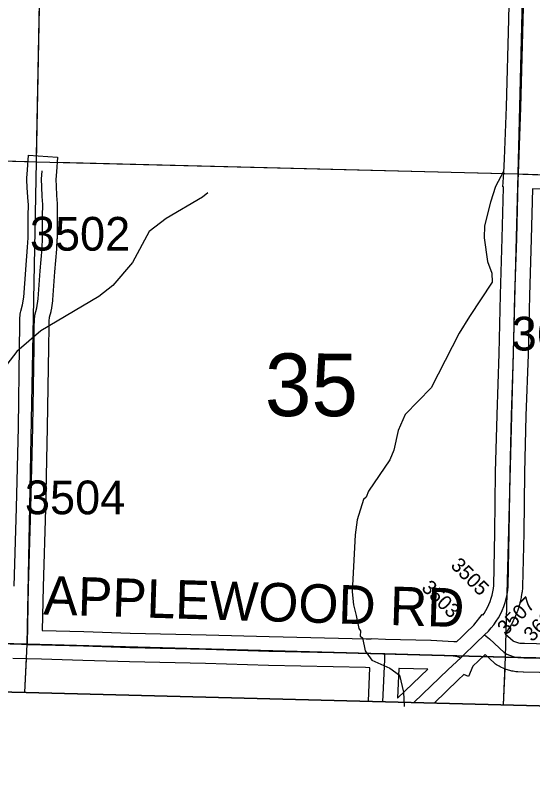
# Model space of a CAD drawing. Extents: x -132.8 to -73.3, y -60 to -26.
# Drawn here: x -112.173 to -111.098, y -56.797 to -55.229 of the extents above; entities that cross this region are included whole.
import ezdxf

# ---------------------------------------------------------------- set-up
doc = ezdxf.new("R2010")
doc.units = 0
for name, color, linetype in [('tdCoClipBndry', 7, 'Continuous'), ('tdCoCoBndry', 7, 'Continuous'), ('tdCoCoBndryPart', 7, 'Continuous'), ('tdCoHydroRiver', 7, 'Continuous'), ('tdCoSecRdNmbr', 7, 'Continuous'), ('tdCoSecRdTxt', 7, 'Continuous'), ('tdCoSecRteBand', 7, 'Continuous'), ('tdCoSecRteCL', 7, 'Continuous'), ('tdCoSectLine', 7, 'Continuous'), ('tdCoSectLinePart', 7, 'Continuous'), ('tdCoSectNmbr', 7, 'Continuous'), ('tdCoSurfAsphalt', 7, 'Continuous'), ('tdCoSurfEarth', 7, 'Continuous'), ('tdCoSurfGravel', 7, 'Continuous'), ('tdCoTwpBndryShd', 7, 'Continuous')]:
    doc.layers.add(name, color=color, linetype=linetype)

msp = doc.modelspace()

# ---------------------------------------------------------------- linework, layer by layer
at = {"layer": 'tdCoClipBndry'}
msp.add_lwpolyline([(-105.2169, -56.7974), (-108.2085, -56.7373), (-112.1505, -56.6347), (-115.139, -56.565), (-123.0751, -56.3329)], dxfattribs=at)
at = {"layer": 'tdCoCoBndry'}
for p, q in [((-113.1452, -56.5104), (-112.1477, -56.5347)), ((-112.1477, -56.5347), (-113.1452, -56.5104)), ((-112.1477, -56.5347), (-111.1544, -56.5611)), ((-111.1544, -56.5611), (-112.1477, -56.5347)), ((-111.1544, -56.5611), (-110.1568, -56.5879)), ((-110.1568, -56.5879), (-111.1544, -56.5611))]:
    msp.add_line(p, q, dxfattribs=at)
for points in [[(-105.2145, -56.6974), (-106.2094, -56.6762), (-107.208, -56.6566), (-108.2065, -56.6373), (-109.2021, -56.614), (-110.1571, -56.5879), (-111.1548, -56.5611), (-112.1481, -56.5347), (-113.1456, -56.5104), (-114.1428, -56.4879), (-115.1367, -56.4651), (-116.128, -56.4384), (-117.1346, -56.4083), (-118.1235, -56.376), (-119.1071, -56.3489), (-119.1146, -56.3483), (-120.0903, -56.3212), (-120.0984, -56.3206), (-121.0862, -56.293), (-122.083, -56.2632), (-123.0724, -56.233), (-124.0543, -56.2094)], [(-123.0751, -56.3329), (-115.139, -56.565), (-112.1505, -56.6347), (-108.2085, -56.7373), (-105.2169, -56.7974)], [(-105.2141, -56.6974), (-106.2091, -56.6762), (-107.2077, -56.6566), (-108.2061, -56.6373), (-109.2018, -56.614), (-110.1568, -56.5879), (-111.1544, -56.5611), (-112.1477, -56.5347), (-113.1452, -56.5104), (-114.1425, -56.4879), (-115.1363, -56.4651), (-116.1277, -56.4384)], [(-105.2141, -56.6974), (-106.2091, -56.6762), (-107.2077, -56.6566), (-108.2061, -56.6373), (-109.2018, -56.614), (-110.1568, -56.5879), (-111.1544, -56.5611), (-112.1477, -56.5347), (-113.1452, -56.5104), (-114.1425, -56.4879), (-115.1363, -56.4651), (-116.1277, -56.4384)]]:
    msp.add_lwpolyline(points, dxfattribs=at)
at = {"layer": 'tdCoCoBndryPart'}
msp.add_lwpolyline([(-111.2018, -56.5599), (-111.1931, -56.5601)], dxfattribs=at)
at = {"layer": 'tdCoHydroRiver'}
for points in [[(-111.1592, -55.5536), (-111.1758, -55.5847), (-111.1861, -55.6176), (-111.1984, -55.6662), (-111.199, -55.6914), (-111.1924, -55.7405), (-111.1835, -55.7644), (-111.1824, -55.7834), (-111.23, -55.8547), (-111.2514, -55.8889), (-111.3095, -56.0026), (-111.363, -56.0581), (-111.378, -56.0908), (-111.3869, -56.1316), (-111.3953, -56.1519), (-111.4396, -56.217), (-111.4446, -56.2295), (-111.4495, -56.2341), (-111.4632, -56.2764), (-111.4671, -56.3079), (-111.4733, -56.426), (-111.4708, -56.4529), (-111.4651, -56.4752), (-111.4594, -56.5021), (-111.4564, -56.5069), (-111.4567, -56.518), (-111.452, -56.5212), (-111.4464, -56.5482), (-111.4327, -56.5675), (-111.3952, -56.5842), (-111.3751, -56.5989), (-111.3665, -56.6339), (-111.3656, -56.6639)], [(-111.7728, -55.598), (-111.7841, -55.6071), (-111.8594, -55.651), (-111.8948, -55.6785), (-111.9295, -55.7423), (-111.9702, -55.7902), (-111.9992, -55.8131), (-112.1194, -55.8842), (-112.1694, -55.9271), (-112.2347, -56.0106), (-112.3328, -56.0839), (-112.3679, -56.1003), (-112.4391, -56.1064), (-112.5221, -56.0791), (-112.5522, -56.083)]]:
    msp.add_lwpolyline(points, dxfattribs=at)
at = {"layer": 'tdCoSecRteBand'}
for points in [[(-111.2564, -56.5292), (-111.2469, -56.5203), (-111.2371, -56.511), (-111.2208, -56.4952), (-111.2033, -56.4732), (-111.202, -56.4743), (-111.1993, -56.4705), (-111.1957, -56.4646), (-111.1924, -56.4585), (-111.1894, -56.4523), (-111.1868, -56.4458), (-111.1846, -56.4393), (-111.1827, -56.4326), (-111.1813, -56.4258), (-111.1802, -56.419), (-111.1795, -56.4125), (-111.1771, -56.3031), (-111.1756, -56.1782), (-111.1756, -56.178), (-111.1756, -56.1778), (-111.1726, -56.059), (-111.1726, -56.0588), (-111.1726, -56.0587), (-111.1682, -55.9316), (-111.1655, -55.8097), (-111.1655, -55.8096), (-111.1655, -55.8094), (-111.1618, -55.6922), (-111.1592, -55.5872), (-111.1595, -55.5872), (-111.1594, -55.5859), (-111.1607, -55.5858), (-111.1583, -55.5566), (-111.1572, -55.5273), (-111.1571, -55.5273), (-111.153, -55.4197), (-111.148, -55.2387), (-111.1438, -55.0524)], [(-112.1752, -56.4138), (-112.1703, -56.2517), (-112.1663, -56.084), (-112.1639, -55.9172), (-112.1634, -55.8758), (-112.1634, -55.8757), (-112.1634, -55.8756), (-112.1631, -55.8616), (-112.1631, -55.8608), (-112.163, -55.86), (-112.1623, -55.8496), (-112.1621, -55.8465), (-112.1612, -55.8436), (-112.1576, -55.8307), (-112.1553, -55.8148), (-112.1512, -55.7576), (-112.1512, -55.7574), (-112.1512, -55.7572), (-112.1473, -55.7105), (-112.1461, -55.6915), (-112.1461, -55.6463), (-112.1461, -55.646), (-112.1461, -55.6457), (-112.1456, -55.6232), (-112.1468, -55.6075), (-112.1468, -55.6072), (-112.1468, -55.6069), (-112.1478, -55.5869), (-112.1478, -55.5869), (-112.1478, -55.5868), (-112.1485, -55.5713), (-112.1486, -55.5695), (-112.1485, -55.5678), (-112.1473, -55.55), (-112.1452, -55.5201), (-112.0853, -55.5243), (-112.0874, -55.5542), (-112.0885, -55.5702), (-112.0879, -55.5839), (-112.0869, -55.6036), (-112.0857, -55.6202), (-112.0856, -55.6216), (-112.0856, -55.623), (-112.0861, -55.6466), (-112.0861, -55.6924), (-112.0861, -55.6933), (-112.0862, -55.6943), (-112.0874, -55.7145), (-112.0874, -55.7148), (-112.0874, -55.7152), (-112.0914, -55.7621), (-112.0956, -55.8201), (-112.0956, -55.8212), (-112.0958, -55.8222), (-112.0985, -55.8412), (-112.0988, -55.8432), (-112.0993, -55.8451), (-112.1027, -55.857), (-112.1031, -55.8634), (-112.1034, -55.8766), (-112.1039, -55.9179), (-112.1039, -55.918), (-112.1039, -55.918), (-112.1063, -56.085), (-112.1063, -56.0851), (-112.1063, -56.0852), (-112.1103, -56.2532), (-112.1103, -56.2533), (-112.1103, -56.2534), (-112.1152, -56.4155), (-112.117, -56.5058), (-112.0306, -56.5081), (-112.0305, -56.5081), (-112.0304, -56.5081), (-111.9341, -56.5113), (-111.7765, -56.5148), (-111.7763, -56.5148), (-111.7762, -56.5148), (-111.6456, -56.5187), (-111.444, -56.5231), (-111.444, -56.5231), (-111.444, -56.5231), (-111.4341, -56.5234), (-111.4341, -56.523), (-111.4043, -56.5241), (-111.3103, -56.5263), (-111.31, -56.5264), (-111.3096, -56.5264), (-111.2622, -56.5286), (-111.2616, -56.5286), (-111.2599, -56.5287), (-111.2582, -56.5289), (-111.2564, -56.5292)], [(-110.776, -55.6009), (-111.0992, -55.5898), (-111.1018, -55.6937), (-111.1018, -55.6938), (-111.1018, -55.6939), (-111.1055, -55.8112), (-111.1082, -55.9331), (-111.1082, -55.9333), (-111.1082, -55.9335), (-111.1126, -56.0606), (-111.1156, -56.1791), (-111.1171, -56.304), (-111.1171, -56.3041), (-111.1171, -56.3043), (-111.1195, -56.415), (-111.1196, -56.4162), (-111.1197, -56.4174), (-111.1206, -56.426), (-111.1207, -56.4268), (-111.1208, -56.4276), (-111.1222, -56.4362), (-111.1223, -56.437), (-111.1225, -56.4378), (-111.1243, -56.4462), (-111.1245, -56.4471), (-111.1247, -56.4479), (-111.127, -56.4562), (-111.1273, -56.457), (-111.1275, -56.4578), (-111.1303, -56.466), (-111.1306, -56.4668), (-111.1309, -56.4675), (-111.1341, -56.4755), (-111.1344, -56.4763), (-111.1348, -56.4771), (-111.1385, -56.4849), (-111.1388, -56.4856), (-111.1392, -56.4864), (-111.1434, -56.494), (-111.1438, -56.4947), (-111.1442, -56.4954), (-111.1487, -56.5028), (-111.1492, -56.5035), (-111.1497, -56.5042), (-111.1546, -56.5112), (-111.1551, -56.5119), (-111.1556, -56.5126), (-111.1557, -56.5127), (-111.1394, -56.5277), (-111.1384, -56.5283), (-111.1362, -56.5292), (-111.1282, -56.5317), (-111.1254, -56.5321), (-111.1159, -56.5326), (-111.0168, -56.5348)], [(-111.0183, -56.5948), (-111.1176, -56.5925), (-111.1179, -56.5925), (-111.1182, -56.5925), (-111.1295, -56.592), (-111.1311, -56.592), (-111.1326, -56.5917), (-111.1338, -56.5916), (-111.1393, -56.5907), (-111.1416, -56.5904), (-111.1438, -56.5897), (-111.1557, -56.586), (-111.1572, -56.5855), (-111.1587, -56.5849), (-111.1644, -56.5824), (-111.1663, -56.5816), (-111.1682, -56.5804), (-111.1734, -56.5772), (-111.1758, -56.5757), (-111.1779, -56.5738), (-111.1973, -56.556), (-111.1991, -56.5578), (-111.1991, -56.5577), (-111.2228, -56.58), (-111.2316, -56.6018), (-111.2416, -56.5977), (-111.2531, -56.6087), (-111.3031, -56.6567)], [(-111.4397, -56.6532), (-111.4396, -56.6529), (-111.4365, -56.5833), (-111.4454, -56.5831), (-111.6471, -56.5787), (-111.6472, -56.5787), (-111.6473, -56.5787), (-111.7779, -56.5747), (-111.9356, -56.5713), (-111.9358, -56.5713), (-111.9359, -56.5713), (-112.0323, -56.5681), (-112.1184, -56.5658), (-112.1483, -56.565), (-112.1782, -56.5644)], [(-111.3793, -56.6468), (-111.379, -56.6465), (-111.3163, -56.5862), (-111.376, -56.5848), (-111.3765, -56.5848), (-111.3793, -56.6468)]]:
    msp.add_lwpolyline(points, dxfattribs=at)
at = {"layer": 'tdCoSecRteCL'}
for points in [[(-111.1283, -55.5584), (-111.123, -55.4207), (-111.118, -55.2395), (-111.1138, -55.053), (-111.1101, -54.8646), (-111.1067, -54.6856), (-111.1037, -54.5548)], [(-112.1476, -56.535), (-112.1452, -56.4147), (-112.1403, -56.2525), (-112.1363, -56.0845), (-112.1339, -55.9176), (-112.1334, -55.8762), (-112.1331, -55.8621), (-112.1324, -55.8517), (-112.1282, -55.8369), (-112.1255, -55.818), (-112.1213, -55.7598), (-112.1173, -55.7127), (-112.1161, -55.6924), (-112.1161, -55.6463), (-112.1156, -55.6224), (-112.1168, -55.6054), (-112.1178, -55.5854), (-112.1186, -55.5699), (-112.1173, -55.5521)], [(-111.1985, -56.5153), (-111.1902, -56.5073), (-111.1845, -56.5008), (-111.1792, -56.4941), (-111.1743, -56.487), (-111.1697, -56.4797), (-111.1656, -56.4721), (-111.1619, -56.4643), (-111.1587, -56.4563), (-111.1559, -56.4481), (-111.1536, -56.4398), (-111.1518, -56.4314), (-111.1504, -56.4229), (-111.1495, -56.4143), (-111.1471, -56.3036), (-111.1456, -56.1786), (-111.1426, -56.0597), (-111.1382, -55.9325), (-111.1355, -55.8104), (-111.1318, -55.693), (-111.1288, -55.5719), (-111.1283, -55.5584)], [(-111.1283, -55.5584), (-111.1192, -55.5591), (-110.775, -55.5709), (-110.3146, -55.5869), (-110.1268, -55.5923)], [(-113.1455, -56.5105), (-113.0992, -56.5115), (-112.9734, -56.5152), (-112.8055, -56.5174), (-112.7031, -56.5193), (-112.639, -56.5206), (-112.5123, -56.5253), (-112.4516, -56.5267), (-112.3618, -56.529), (-112.2311, -56.5327), (-112.1599, -56.5346), (-112.1476, -56.535)], [(-111.2481, -56.5627), (-111.2439, -56.5587), (-111.2164, -56.5327), (-111.1985, -56.5153)], [(-111.1985, -56.5153), (-111.1884, -56.5233), (-111.1576, -56.5517), (-111.1524, -56.5549), (-111.1467, -56.5574), (-111.1349, -56.5611), (-111.1294, -56.5619), (-111.1282, -56.5621), (-111.1169, -56.5625), (-111.0175, -56.5648), (-110.8481, -56.5695), (-110.7043, -56.5729), (-110.5443, -56.5771), (-110.3737, -56.5828), (-110.1564, -56.5878)], [(-112.1476, -56.535), (-112.0314, -56.5381), (-111.9349, -56.5413), (-111.7771, -56.5448), (-111.6464, -56.5487), (-111.4447, -56.5531), (-111.4053, -56.5541)], [(-111.4097, -56.654), (-111.4057, -56.5665), (-111.4053, -56.5541)], [(-111.4053, -56.5541), (-111.311, -56.5563), (-111.2636, -56.5585), (-111.2629, -56.5586), (-111.2553, -56.5598), (-111.2481, -56.5627)], [(-111.3452, -56.6556), (-111.2738, -56.5869), (-111.2481, -56.5627)]]:
    msp.add_lwpolyline(points, dxfattribs=at)
at = {"layer": 'tdCoSectLine'}
for points in [[(-112.1289, -55.5337), (-112.1096, -54.5362)], [(-111.1287, -55.5584), (-111.1041, -54.5548)], [(-113.1194, -55.5062), (-112.1289, -55.5337)], [(-112.1481, -56.5347), (-112.1289, -55.5337)], [(-112.1289, -55.5337), (-111.1287, -55.5584)], [(-111.1548, -56.5611), (-111.1287, -55.5584)], [(-111.1287, -55.5584), (-110.1272, -55.5923)], [(-113.1456, -56.5104), (-112.1481, -56.5347)], [(-112.1531, -56.6346), (-112.1481, -56.5347)], [(-112.1481, -56.5347), (-111.1548, -56.5611)], [(-111.1589, -56.6605), (-111.1548, -56.5611)], [(-111.1548, -56.5611), (-110.1571, -56.5879)]]:
    msp.add_lwpolyline(points, dxfattribs=at)
at = {"layer": 'tdCoSectLinePart'}
for points in [[(-112.1286, -55.5213), (-112.1102, -54.5662)], [(-113.089, -55.507), (-112.1465, -55.5332)], [(-112.0864, -55.5347), (-111.1587, -55.5576)], [(-111.1536, -56.5149), (-111.1534, -56.5087)], [(-111.2018, -56.5599), (-111.1931, -56.5601)], [(-112.1531, -56.6346), (-112.1496, -56.5653)], [(-111.1589, -56.6605), (-111.1558, -56.5854)]]:
    msp.add_lwpolyline(points, dxfattribs=at)
at = {"layer": 'tdCoSurfAsphalt'}
msp.add_lwpolyline([(-111.3452, -56.6556), (-111.2738, -56.5869), (-111.2481, -56.5627), (-111.2439, -56.5587), (-111.2164, -56.5327), (-111.1985, -56.5153), (-111.1902, -56.5073), (-111.1845, -56.5008), (-111.1792, -56.4941), (-111.1743, -56.487), (-111.1697, -56.4797), (-111.1656, -56.4721), (-111.1619, -56.4643), (-111.1587, -56.4563), (-111.1559, -56.4481), (-111.1536, -56.4398), (-111.1518, -56.4314), (-111.1504, -56.4229), (-111.1495, -56.4143), (-111.1471, -56.3036), (-111.1456, -56.1786), (-111.1426, -56.0597), (-111.1382, -55.9325), (-111.1355, -55.8104), (-111.1318, -55.693), (-111.1288, -55.5719), (-111.1283, -55.5584), (-111.123, -55.4207), (-111.118, -55.2395), (-111.1138, -55.053)], dxfattribs=at)
at = {"layer": 'tdCoSurfEarth'}
msp.add_lwpolyline([(-112.1334, -55.8762), (-112.1331, -55.8621), (-112.1324, -55.8517), (-112.1282, -55.8369), (-112.1255, -55.818), (-112.1213, -55.7598), (-112.1173, -55.7127), (-112.1161, -55.6924), (-112.1161, -55.6463), (-112.1156, -55.6224), (-112.1168, -55.6054), (-112.1178, -55.5854), (-112.1186, -55.5699), (-112.1173, -55.5521)], dxfattribs=at)
at = {"layer": 'tdCoSurfGravel'}
for points in [[(-111.1283, -55.5584), (-111.1192, -55.5591), (-110.775, -55.5709), (-110.3146, -55.5869), (-110.1268, -55.5923)], [(-112.1476, -56.535), (-112.1452, -56.4147), (-112.1403, -56.2525), (-112.1363, -56.0845), (-112.1339, -55.9176), (-112.1334, -55.8762)], [(-113.1455, -56.5105), (-113.0992, -56.5115), (-112.9734, -56.5152), (-112.8055, -56.5174), (-112.7031, -56.5193), (-112.639, -56.5206), (-112.5123, -56.5253), (-112.4516, -56.5267), (-112.3618, -56.529), (-112.2311, -56.5327), (-112.1599, -56.5346), (-112.1476, -56.535), (-112.0314, -56.5381), (-111.9349, -56.5413), (-111.7771, -56.5448), (-111.6464, -56.5487), (-111.4447, -56.5531), (-111.4053, -56.5541)], [(-111.1985, -56.5153), (-111.1884, -56.5233), (-111.1576, -56.5517), (-111.1524, -56.5549)], [(-111.4097, -56.654), (-111.4057, -56.5665), (-111.4053, -56.5541)], [(-111.4053, -56.5541), (-111.311, -56.5563), (-111.2636, -56.5585), (-111.2629, -56.5586), (-111.2553, -56.5598), (-111.2481, -56.5627)], [(-111.1524, -56.5549), (-111.1467, -56.5574), (-111.1349, -56.5611), (-111.1294, -56.5619)], [(-111.1294, -56.5619), (-111.1282, -56.5621), (-111.1169, -56.5625), (-111.0175, -56.5648), (-110.8481, -56.5695), (-110.7043, -56.5729), (-110.5443, -56.5771), (-110.3737, -56.5828), (-110.1564, -56.5878), (-110.1068, -56.589), (-109.9256, -56.5936), (-109.6844, -56.5986), (-109.5885, -56.6018), (-109.4139, -56.607), (-109.2233, -56.6136), (-109.2164, -56.6129), (-109.2129, -56.6121), (-109.209, -56.6092), (-109.2077, -56.6077)]]:
    msp.add_lwpolyline(points, dxfattribs=at)
at = {"layer": 'tdCoTwpBndryShd'}
msp.add_lwpolyline([(-105.2145, -56.6974), (-106.2094, -56.6762), (-107.208, -56.6566), (-108.2065, -56.6373), (-109.2021, -56.614), (-110.1571, -56.5879), (-111.1548, -56.5611), (-112.1481, -56.5347), (-113.1456, -56.5104), (-114.1428, -56.4879), (-115.1367, -56.4651), (-116.128, -56.4384), (-117.1346, -56.4083), (-118.1235, -56.376), (-119.1071, -56.3489), (-119.1146, -56.3483), (-120.0903, -56.3212), (-120.0984, -56.3206), (-121.0862, -56.293), (-122.083, -56.2632), (-123.0724, -56.233), (-124.0543, -56.2094)], dxfattribs=at)

# ---------------------------------------------------------------- texts
at = {"layer": 'tdCoSecRdNmbr'}
for s, height, rotation, p in [('3502', 0.07, 359.9158, (-112.1425, -55.7178)), ('3602', 0.07, 359.9165, (-111.1424, -55.9251)), ('3504', 0.07, 359.9158, (-112.1528, -56.2648)), ('3505', 0.03, 314.9165, (-111.2707, -56.373)), ('3503', 0.03, 314.9165, (-111.3312, -56.4195)), ('3507', 0.03, 44.9165, (-111.1542, -56.5174)), ('3604', 0.03, 44.9165, (-111.0996, -56.5311))]:
    msp.add_text(s, height=height, rotation=rotation, dxfattribs=at).set_placement(p)
at = {"layer": 'tdCoSecRdTxt'}
msp.add_text('APPLEWOOD RD', height=0.08, rotation=358.2605, dxfattribs=at).set_placement((-112.115, -56.4728))
at = {"layer": 'tdCoSectNmbr'}
msp.add_text('35', height=0.13, rotation=359.9161, dxfattribs=at).set_placement((-111.6547, -56.0612))

doc.saveas('drawing.dxf')
